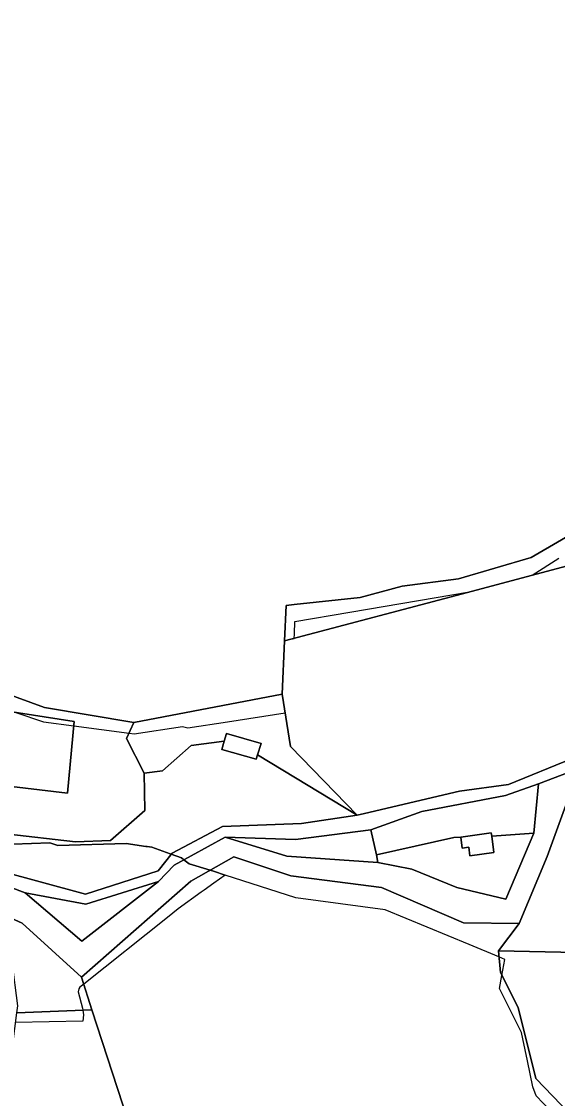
# Model space of a CAD drawing. Extents: x -477304 to -465429, y -1159113 to -1149210.
# Drawn here: x -468580.1 to -468407.6, y -1156534.4 to -1156187.5 of the extents above; entities that cross this region are included whole.
import ezdxf

# ---------------------------------------------------------------- set-up
doc = ezdxf.new("R2010")
doc.units = 0
for name, color, linetype in [('BPEJ_s', 7, 'Continuous'), ('ostatni_s', 7, 'Continuous'), ('PUPFL_s', 7, 'Continuous'), ('trav_porost_s', 7, 'Continuous'), ('voda_s', 7, 'Continuous')]:
    doc.layers.add(name, color=color, linetype=linetype)

msp = doc.modelspace()

# ---------------------------------------------------------------- linework, layer by layer
at = {"layer": 'BPEJ_s'}
for points in [[(-468581.96, -1156410.11), (-468573.08, -1156413.14), (-468563.29, -1156414.42), (-468545.5, -1156416.74), (-468543.89, -1156416.95), (-468528.25, -1156414.62), (-468526.55, -1156415.05), (-468513.84, -1156413.07), (-468495.26, -1156410.18), (-468496.22, -1156404.21), (-468495.42, -1156387.04), (-468493.4, -1156386.5), (-468492.36, -1156386.22), (-468492.3, -1156384.81), (-468492.12, -1156380.76), (-468474.47, -1156377.77), (-468435.92, -1156371.23), (-468415.81, -1156365.88), (-468407.19, -1156360.42)], [(-468496.22, -1156404.21), (-468495.42, -1156387.04), (-468493.4, -1156386.5), (-468492.36, -1156386.22), (-468492.3, -1156384.81), (-468492.12, -1156380.76), (-468474.47, -1156377.77), (-468435.92, -1156371.23), (-468415.81, -1156365.88), (-468407.19, -1156360.42)], [(-468581.96, -1156410.11), (-468573.08, -1156413.14), (-468563.29, -1156414.42), (-468545.5, -1156416.74), (-468543.89, -1156416.95), (-468528.25, -1156414.62), (-468526.55, -1156415.05), (-468513.84, -1156413.07), (-468495.26, -1156410.18), (-468496.22, -1156404.21)], [(-468582.81, -1156452.48), (-468570.96, -1156452.05), (-468568.42, -1156452.9), (-468546.43, -1156452.27), (-468540.05, -1156453.25), (-468539.64, -1156453.31), (-468538.18, -1156453.53), (-468532.32, -1156455.62), (-468531.93, -1156455.76), (-468528.67, -1156456.92), (-468527.84, -1156457.54), (-468526.13, -1156458.82), (-468519.41, -1156460.9), (-468518.31, -1156461.24), (-468514.58, -1156462.45), (-468518.17, -1156465.03), (-468521.34, -1156467.31), (-468522.27, -1156467.99), (-468529.65, -1156473.31), (-468533.18, -1156476.12), (-468560.09, -1156497.58), (-468561.38, -1156498.61), (-468561.62, -1156499.12), (-468561.83, -1156500.11), (-468560.51, -1156505.32), (-468560.4, -1156505.98), (-468560.16, -1156507.49), (-468560.39, -1156509.56), (-468582.01, -1156509.96)], [(-468380.64, -1156569), (-468414.49, -1156533.53), (-468415.51, -1156530.72), (-468417.26, -1156522.31), (-468418.74, -1156515.18), (-468419.21, -1156513.21), (-468426.32, -1156499), (-468425.51, -1156494.79), (-468424.53, -1156489.63), (-468426.44, -1156488.83), (-468436.05, -1156484.83), (-468463.11, -1156473.62), (-468491.87, -1156469.82), (-468514.58, -1156462.45), (-468518.31, -1156461.24), (-468519.41, -1156460.9), (-468526.13, -1156458.82), (-468527.84, -1156457.54), (-468528.67, -1156456.92), (-468531.93, -1156455.76), (-468532.32, -1156455.62), (-468538.18, -1156453.53), (-468539.64, -1156453.31), (-468540.05, -1156453.25), (-468546.43, -1156452.27), (-468568.42, -1156452.9), (-468570.96, -1156452.05), (-468582.81, -1156452.48)], [(-468380.64, -1156569), (-468414.49, -1156533.53), (-468415.51, -1156530.72), (-468417.26, -1156522.31), (-468418.74, -1156515.18), (-468419.21, -1156513.21), (-468426.32, -1156499), (-468425.51, -1156494.79), (-468424.53, -1156489.63), (-468426.44, -1156488.83), (-468436.05, -1156484.83), (-468463.11, -1156473.62), (-468491.87, -1156469.82), (-468514.58, -1156462.45), (-468518.17, -1156465.03), (-468521.34, -1156467.31), (-468522.27, -1156467.99), (-468529.65, -1156473.31), (-468533.18, -1156476.12), (-468560.09, -1156497.58), (-468561.38, -1156498.61), (-468561.62, -1156499.12), (-468561.83, -1156500.11), (-468560.51, -1156505.32), (-468560.4, -1156505.98), (-468560.16, -1156507.49), (-468560.39, -1156509.56), (-468582.01, -1156509.96)]]:
    msp.add_lwpolyline(points, dxfattribs=at)
at = {"layer": 'ostatni_s'}
for points in [[(-468540.38, -1156441.68), (-468551.51, -1156451.31), (-468562.77, -1156451.72), (-468585.21, -1156449.14), (-468599.47, -1156442.78), (-468598.65, -1156438.19), (-468610.47, -1156432.25), (-468606.49, -1156428.47), (-468598.83, -1156432.13), (-468565.31, -1156436.06), (-468563.16, -1156413.03), (-468603.89, -1156406.71), (-468608, -1156405.69), (-468607.97, -1156395.56), (-468572.67, -1156408.48), (-468543.97, -1156413.35), (-468546.3, -1156418.52), (-468540.65, -1156429.67)], [(-468504.6, -1156425.11), (-468515.68, -1156421.97), (-468514.86, -1156419.35), (-468514.1, -1156416.91), (-468503.02, -1156420.05), (-468504.16, -1156423.71)], [(-468436.16, -1156453.52), (-468435.78, -1156456.29), (-468428.06, -1156455.23), (-468428.79, -1156449.94), (-468415.27, -1156448.93), (-468424.23, -1156470.25), (-468440.05, -1156466.44), (-468454.49, -1156460.62), (-468465.43, -1156458.44), (-468465.84, -1156455.98), (-468440.97, -1156450.37), (-468438.73, -1156450.24), (-468438.24, -1156453.8)], [(-468438.73, -1156450.24), (-468428.93, -1156448.89), (-468428.79, -1156449.94), (-468428.06, -1156455.23), (-468435.78, -1156456.29), (-468436.16, -1156453.52), (-468438.24, -1156453.8)], [(-468602.34, -1156473.64), (-468599.62, -1156469.06), (-468579.87, -1156478), (-468560.79, -1156495.34), (-468557.49, -1156505.87), (-468581.59, -1156506.8), (-468581.29, -1156504.57), (-468583.11, -1156490.47), (-468590.59, -1156481.61)]]:
    msp.add_lwpolyline(points, close=True, dxfattribs=at)
for points in [[(-468585.21, -1156449.14), (-468562.77, -1156451.72), (-468551.51, -1156451.31), (-468540.38, -1156441.68), (-468540.65, -1156429.67), (-468534.79, -1156428.93), (-468525.55, -1156420.77), (-468514.86, -1156419.35), (-468515.68, -1156421.97), (-468504.6, -1156425.11), (-468504.16, -1156423.71), (-468472.07, -1156443.15), (-468489.95, -1156445.82), (-468515.38, -1156446.8), (-468531.62, -1156455.37), (-468536.13, -1156461.11), (-468559.47, -1156468.65), (-468587.64, -1156461.03)], [(-468401.56, -1156428.48), (-468413.69, -1156433.07), (-468424.34, -1156436.84), (-468451.28, -1156441.97), (-468467.67, -1156447.87), (-468491.94, -1156451.02), (-468514.56, -1156450.29), (-468530.99, -1156459.26), (-468536.03, -1156464.55), (-468559.36, -1156471.81), (-468578.91, -1156468.24), (-468604.03, -1156458.73), (-468611.89, -1156448.89), (-468587.64, -1156461.03), (-468559.47, -1156468.65), (-468536.13, -1156461.11), (-468531.62, -1156455.37), (-468515.38, -1156446.8), (-468489.95, -1156445.82), (-468472.07, -1156443.15), (-468469.68, -1156442.59), (-468439.18, -1156435.41), (-468423.43, -1156433.27), (-468402.92, -1156424.87)]]:
    msp.add_lwpolyline(points, dxfattribs=at)
at = {"layer": 'PUPFL_s'}
for points in [[(-468396.53, -1156348.83), (-468416.12, -1156360.23), (-468439.47, -1156367.03), (-468457.62, -1156369.37), (-468471.17, -1156373.1), (-468492.32, -1156375.36), (-468494.93, -1156375.64), (-468495.42, -1156387.04), (-468496.22, -1156404.21), (-468543.97, -1156413.35), (-468572.67, -1156408.48), (-468607.97, -1156395.56), (-468688.37, -1156399.56), (-468753.5, -1156377.12), (-468789.27, -1156369.46), (-468821.4, -1156352.98), (-468827.3, -1156349.08), (-468871.04, -1156313.83), (-468883.6, -1156280.51), (-468913.18, -1156241.93), (-468935.16, -1156215.99), (-468941.19, -1156202.38), (-468941.66, -1156192.38), (-468939.06, -1156179.59)], [(-468342.09, -1156936.7), (-468413.39, -1156925.05), (-468451.17, -1156903.94), (-468438.55, -1156818.62), (-468444.02, -1156788.69), (-468471.65, -1156738.05), (-468499.5, -1156683.56), (-468557.49, -1156505.87), (-468560.79, -1156495.34), (-468525.61, -1156464.43), (-468511.8, -1156456.56), (-468493.4, -1156462.75), (-468464.25, -1156466.45), (-468437.9, -1156477.87), (-468419.96, -1156478.04), (-468426.62, -1156486.89), (-468425.96, -1156493.9), (-468420.29, -1156505.13), (-468414.61, -1156528), (-468379.5, -1156564.49)]]:
    msp.add_lwpolyline(points, dxfattribs=at)
for points in [[(-468495.42, -1156387.04), (-468494.93, -1156375.64), (-468492.32, -1156375.36), (-468471.17, -1156373.1), (-468457.62, -1156369.37), (-468439.47, -1156367.03), (-468416.12, -1156360.23), (-468396.53, -1156348.83), (-468391.92, -1156359.53), (-468438.18, -1156371.83), (-468493.4, -1156386.5)], [(-468493.5, -1156421.1), (-468472.07, -1156443.15), (-468504.16, -1156423.71), (-468503.02, -1156420.05), (-468514.1, -1156416.91), (-468514.86, -1156419.35), (-468525.55, -1156420.77), (-468534.79, -1156428.93), (-468540.65, -1156429.67), (-468546.3, -1156418.52), (-468543.97, -1156413.35), (-468496.22, -1156404.21)], [(-468603.89, -1156406.71), (-468563.16, -1156413.03), (-468565.31, -1156436.06), (-468598.83, -1156432.13), (-468606.49, -1156428.47), (-468600.68, -1156422.95), (-468595.53, -1156424.38), (-468594.26, -1156418.03), (-468608.01, -1156408.8), (-468608, -1156405.69)], [(-468467.67, -1156447.87), (-468465.84, -1156455.98), (-468465.43, -1156458.44), (-468494.73, -1156456.39), (-468514.56, -1156450.29), (-468491.94, -1156451.02)], [(-468559.36, -1156471.81), (-468536.03, -1156464.55), (-468560.67, -1156483.73), (-468578.91, -1156468.24)], [(-468170.02, -1156497.43), (-468159.76, -1156521.53), (-468150.38, -1156546.39), (-468301.58, -1156597.93), (-468369.09, -1156597.36), (-468379.5, -1156564.49), (-468414.61, -1156528), (-468420.29, -1156505.13), (-468425.96, -1156493.9), (-468426.62, -1156486.89), (-468391.56, -1156487.59), (-468371.57, -1156481.56), (-468370.56, -1156507.88), (-468366.18, -1156526.82), (-468352.16, -1156533.95), (-468341.82, -1156532.34), (-468253.44, -1156510.93), (-468249.65, -1156517.76), (-468173.71, -1156495.66)], [(-468557.49, -1156505.87), (-468499.5, -1156683.56), (-468523.21, -1156681.53), (-468571.04, -1156689.07), (-468571.13, -1156686.83), (-468595.42, -1156680.63), (-468613.76, -1156660.73), (-468639.59, -1156590.56), (-468614.42, -1156538.36), (-468596.81, -1156538.16), (-468583.71, -1156522.85), (-468581.59, -1156506.8)]]:
    msp.add_lwpolyline(points, close=True, dxfattribs=at)
at = {"layer": 'trav_porost_s'}
for points in [[(-468438.18, -1156371.83), (-468391.92, -1156359.53), (-468386.2, -1156373.8), (-468383.77, -1156372.65), (-468331.85, -1156352.32), (-468327.45, -1156372.12), (-468320.67, -1156420.9), (-468320.58, -1156428.77), (-468320.61, -1156431.34), (-468341.21, -1156431.14), (-468376.76, -1156422.95), (-468390.67, -1156422), (-468402.92, -1156424.87), (-468423.43, -1156433.27), (-468439.18, -1156435.41), (-468469.68, -1156442.59), (-468472.07, -1156443.15), (-468493.5, -1156421.1), (-468496.22, -1156404.21), (-468495.42, -1156387.04), (-468493.4, -1156386.5)], [(-468371.57, -1156481.56), (-468391.56, -1156487.59), (-468426.62, -1156486.89), (-468419.96, -1156478.04), (-468410.88, -1156456.52), (-468404.53, -1156438.77), (-468397.67, -1156434.34), (-468389.02, -1156432.25), (-468347.21, -1156446.39), (-468331.74, -1156449.1), (-468321.35, -1156449.59), (-468307.3, -1156447.29), (-468295.74, -1156440.24), (-468284.78, -1156458.12), (-468333.75, -1156477.3), (-468360.13, -1156478.04)], [(-468424.34, -1156436.84), (-468413.69, -1156433.07), (-468415.27, -1156448.93), (-468428.79, -1156449.94), (-468428.93, -1156448.89), (-468438.73, -1156450.24), (-468440.97, -1156450.37), (-468465.84, -1156455.98), (-468467.67, -1156447.87), (-468451.28, -1156441.97)]]:
    msp.add_lwpolyline(points, close=True, dxfattribs=at)
at = {"layer": 'voda_s'}
for points in [[(-468604.03, -1156458.73), (-468578.91, -1156468.24), (-468560.67, -1156483.73), (-468536.03, -1156464.55), (-468530.99, -1156459.26), (-468514.56, -1156450.29), (-468494.73, -1156456.39), (-468465.43, -1156458.44), (-468454.49, -1156460.62), (-468440.05, -1156466.44), (-468424.23, -1156470.25), (-468415.27, -1156448.93), (-468413.69, -1156433.07), (-468401.56, -1156428.48)], [(-468404.53, -1156438.77), (-468410.88, -1156456.52), (-468419.96, -1156478.04), (-468437.9, -1156477.87), (-468464.25, -1156466.45), (-468493.4, -1156462.75), (-468511.8, -1156456.56), (-468525.61, -1156464.43), (-468560.79, -1156495.34), (-468579.87, -1156478), (-468599.62, -1156469.06)]]:
    msp.add_lwpolyline(points, dxfattribs=at)

doc.saveas('drawing.dxf')
